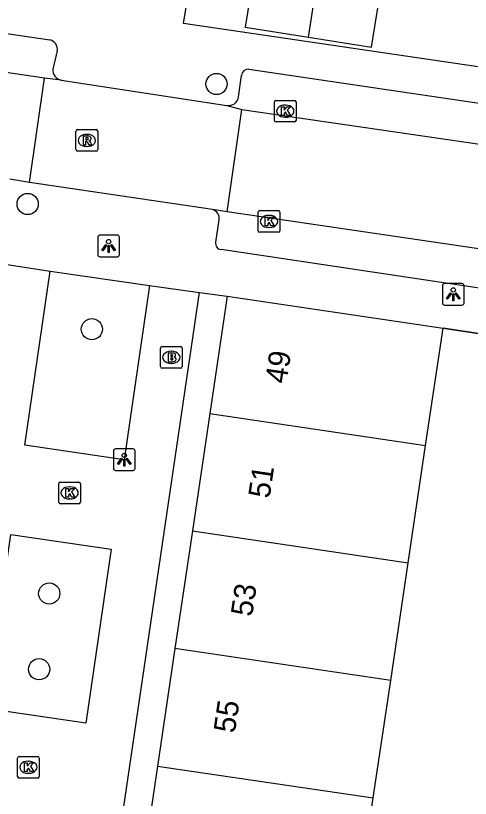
# Model space of a CAD drawing. Extents: x 164150 to 165261, y 382513 to 383432.
# Drawn here: x 164422.79 to 164443.79, y 383304.76 to 383340.94 of the extents above; entities that cross this region are included whole.
import ezdxf

# ---------------------------------------------------------------- set-up
doc = ezdxf.new("R2010")
doc.units = 0
for name, color, linetype in [('IMGEO_Boom', 7, 'Continuous'), ('IMGEO_Brandkraan', 7, 'Continuous'), ('IMGEO_Kolk', 7, 'Continuous'), ('IMGEO_Lichtpunt', 7, 'Continuous'), ('IMGEO_Muur', 7, 'Continuous'), ('IMGEO_Pand', 7, 'Continuous'), ('IMGEO_Pand_nummerreeks', 7, 'Continuous'), ('IMGEO_Rijbaan_lokaal_open', 7, 'Continuous'), ('IMGEO_Rioolput', 7, 'Continuous'), ('IMGEO_Voetpad_open', 7, 'Continuous')]:
    doc.layers.add(name, color=color, linetype=linetype)

msp = doc.modelspace()

# ---------------------------------------------------------------- linework, layer by layer
at = {"layer": 'IMGEO_Boom'}
for centre in [(164432.064, 383337.786), (164423.342, 383332.239), (164426.307, 383326.451), (164424.34, 383314.234), (164423.872, 383310.733)]:
    msp.add_circle(centre, 0.489, dxfattribs=at)
at = {"layer": 'IMGEO_Brandkraan'}
for p, q in [((164429.477, 383324.723), (164429.477, 383325.575)), ((164429.552, 383325.649), (164430.404, 383325.649)), ((164429.965, 383325.429), (164429.99, 383325.429)), ((164430.478, 383325.575), (164430.478, 383324.723)), ((164430.404, 383324.649), (164429.552, 383324.649)), ((164429.988, 383324.869), (164429.963, 383324.869))]:
    msp.add_line(p, q, dxfattribs=at)
for points in [[(164429.477, 383324.723), (164429.477, 383325.575)], [(164429.552, 383325.649), (164430.404, 383325.649)], [(164429.825, 383325.349), (164429.825, 383324.949), (164430.038, 383324.949)], [(164430.056, 383325.349), (164429.825, 383325.349)], [(164430.478, 383325.575), (164430.478, 383324.723)], [(164430.004, 383325.268), (164429.95, 383325.268), (164429.95, 383325.192)], [(164429.95, 383325.192), (164430.003, 383325.192)], [(164430.012, 383325.116), (164429.95, 383325.116), (164429.95, 383325.035)], [(164429.95, 383325.035), (164430.012, 383325.035)], [(164430.404, 383324.649), (164429.552, 383324.649)]]:
    msp.add_lwpolyline(points, dxfattribs=at)
for centre, radius, start, end in [((164429.554, 383325.573), 0.0765, 91.552, 178.448), ((164429.554, 383325.573), 0.0765, 91.552, 178.448), ((164430.06, 383325.204), 0.145, 59.4692, 91.5367), ((164430.402, 383325.573), 0.0765, 1.552, 88.448), ((164430.402, 383325.573), 0.0765, 1.552, 88.448), ((164430.005, 383325.23), 0.0379, 267.8285, 90.9355), ((164430.013, 383325.075), 0.0404, 269.8759, 90.5077), ((164430.044, 383325.2), 0.251, 268.6676, 293.5347), ((164430.085, 383325.251), 0.0922, 285.5137, 58.1501), ((164430.09, 383325.059), 0.105, 301.3115, 78.989), ((164429.554, 383324.725), 0.0765, 181.552, 268.448), ((164429.554, 383324.725), 0.0765, 181.552, 268.448), ((164430.402, 383324.725), 0.0765, 271.552, 358.448), ((164430.402, 383324.725), 0.0765, 271.552, 358.448)]:
    msp.add_arc(centre, radius, start, end, dxfattribs=at)
for centre, major_axis, ratio, start_param, end_param in [((164429.964, 383325.149), (-0.387, 0.002), 0.722429, 4.712389, 7.853982), ((164429.989, 383325.149), (-0.39, 0.002), 0.717154, 1.570796, 4.712389)]:
    msp.add_ellipse(centre, major_axis=major_axis, ratio=ratio, start_param=start_param, end_param=end_param, dxfattribs=at)
at = {"layer": 'IMGEO_Kolk'}
for p, q in [((164434.74, 383336.103), (164434.74, 383336.955)), ((164434.815, 383337.029), (164435.667, 383337.029)), ((164435.741, 383336.955), (164435.741, 383336.103)), ((164435.228, 383336.809), (164435.253, 383336.809)), ((164435.251, 383336.249), (164435.226, 383336.249)), ((164435.667, 383336.029), (164434.815, 383336.029)), ((164433.987, 383331.004), (164433.987, 383331.856)), ((164434.062, 383331.93), (164434.914, 383331.93)), ((164434.988, 383331.856), (164434.988, 383331.004)), ((164434.475, 383331.71), (164434.5, 383331.71)), ((164434.498, 383331.15), (164434.473, 383331.15)), ((164434.914, 383330.93), (164434.062, 383330.93)), ((164424.78, 383318.46), (164424.78, 383319.312)), ((164424.855, 383319.386), (164425.707, 383319.386)), ((164425.781, 383319.312), (164425.781, 383318.46)), ((164425.268, 383319.166), (164425.293, 383319.166)), ((164425.291, 383318.606), (164425.266, 383318.606)), ((164425.707, 383318.386), (164424.855, 383318.386)), ((164422.878, 383305.776), (164422.878, 383306.628)), ((164422.953, 383306.702), (164423.805, 383306.702)), ((164423.879, 383306.628), (164423.879, 383305.776)), ((164423.366, 383306.482), (164423.391, 383306.482)), ((164423.389, 383305.922), (164423.364, 383305.922)), ((164423.805, 383305.702), (164422.953, 383305.702))]:
    msp.add_line(p, q, dxfattribs=at)
for points in [[(164434.74, 383336.103), (164434.74, 383336.955)], [(164434.815, 383337.029), (164435.667, 383337.029)], [(164435.741, 383336.955), (164435.741, 383336.103)], [(164435.061, 383336.729), (164435.184, 383336.729), (164435.184, 383336.578), (164435.314, 383336.729), (164435.478, 383336.729), (164435.332, 383336.578), (164435.485, 383336.329), (164435.333, 383336.329), (164435.248, 383336.493), (164435.184, 383336.426), (164435.184, 383336.329), (164435.061, 383336.329), (164435.061, 383336.729)], [(164435.667, 383336.029), (164434.815, 383336.029)], [(164433.987, 383331.004), (164433.987, 383331.856)], [(164434.062, 383331.93), (164434.914, 383331.93)], [(164434.988, 383331.856), (164434.988, 383331.004)], [(164434.308, 383331.63), (164434.431, 383331.63), (164434.431, 383331.479), (164434.561, 383331.63), (164434.725, 383331.63), (164434.579, 383331.479), (164434.732, 383331.23), (164434.58, 383331.23), (164434.495, 383331.394), (164434.431, 383331.327), (164434.431, 383331.23), (164434.308, 383331.23), (164434.308, 383331.63)], [(164434.914, 383330.93), (164434.062, 383330.93)], [(164424.78, 383318.46), (164424.78, 383319.312)], [(164424.855, 383319.386), (164425.707, 383319.386)], [(164425.781, 383319.312), (164425.781, 383318.46)], [(164425.101, 383319.086), (164425.224, 383319.086), (164425.224, 383318.935), (164425.354, 383319.086), (164425.518, 383319.086), (164425.372, 383318.935), (164425.525, 383318.686), (164425.373, 383318.686), (164425.288, 383318.85), (164425.224, 383318.783), (164425.224, 383318.686), (164425.101, 383318.686), (164425.101, 383319.086)], [(164425.707, 383318.386), (164424.855, 383318.386)], [(164422.878, 383305.776), (164422.878, 383306.628)], [(164422.953, 383306.702), (164423.805, 383306.702)], [(164423.879, 383306.628), (164423.879, 383305.776)], [(164423.199, 383306.402), (164423.322, 383306.402), (164423.322, 383306.251), (164423.452, 383306.402), (164423.616, 383306.402), (164423.47, 383306.251), (164423.623, 383306.002), (164423.471, 383306.002), (164423.386, 383306.166), (164423.322, 383306.099), (164423.322, 383306.002), (164423.199, 383306.002), (164423.199, 383306.402)], [(164423.805, 383305.702), (164422.953, 383305.702)]]:
    msp.add_lwpolyline(points, dxfattribs=at)
for centre, start, end in [((164434.817, 383336.953), 91.552, 178.448), ((164434.817, 383336.953), 91.552, 178.448), ((164435.665, 383336.953), 1.552, 88.448), ((164435.665, 383336.953), 1.552, 88.448), ((164434.817, 383336.105), 181.552, 268.448), ((164434.817, 383336.105), 181.552, 268.448), ((164435.665, 383336.105), 271.552, 358.448), ((164435.665, 383336.105), 271.552, 358.448), ((164434.064, 383331.854), 91.552, 178.448), ((164434.064, 383331.854), 91.552, 178.448), ((164434.912, 383331.854), 1.552, 88.448), ((164434.912, 383331.854), 1.552, 88.448), ((164434.064, 383331.006), 181.552, 268.448), ((164434.064, 383331.006), 181.552, 268.448), ((164434.912, 383331.006), 271.552, 358.448), ((164434.912, 383331.006), 271.552, 358.448), ((164424.857, 383319.31), 91.552, 178.448), ((164424.857, 383319.31), 91.552, 178.448), ((164425.705, 383319.31), 1.552, 88.448), ((164425.705, 383319.31), 1.552, 88.448), ((164424.857, 383318.462), 181.552, 268.448), ((164424.857, 383318.462), 181.552, 268.448), ((164425.705, 383318.462), 271.552, 358.448), ((164425.705, 383318.462), 271.552, 358.448), ((164422.955, 383306.626), 91.552, 178.448), ((164422.955, 383306.626), 91.552, 178.448), ((164423.803, 383306.626), 1.552, 88.448), ((164423.803, 383306.626), 1.552, 88.448), ((164422.955, 383305.778), 181.552, 268.448), ((164422.955, 383305.778), 181.552, 268.448), ((164423.803, 383305.778), 271.552, 358.448), ((164423.803, 383305.778), 271.552, 358.448)]:
    msp.add_arc(centre, 0.0765, start, end, dxfattribs=at)
for centre, major_axis, ratio, start_param, end_param in [((164435.227, 383336.529), (-0.387, 0.002), 0.722429, 4.712389, 7.853982), ((164435.252, 383336.529), (-0.39, 0.002), 0.717154, 1.570796, 4.712389), ((164434.474, 383331.43), (-0.387, 0.002), 0.722429, 4.712389, 7.853982), ((164434.499, 383331.43), (-0.39, 0.002), 0.717154, 1.570796, 4.712389), ((164425.267, 383318.886), (-0.387, 0.002), 0.722429, 4.712389, 7.853982), ((164425.292, 383318.886), (-0.39, 0.002), 0.717154, 1.570796, 4.712389), ((164423.365, 383306.202), (-0.387, 0.002), 0.722429, 4.712389, 7.853982), ((164423.39, 383306.202), (-0.39, 0.002), 0.717154, 1.570796, 4.712389)]:
    msp.add_ellipse(centre, major_axis=major_axis, ratio=ratio, start_param=start_param, end_param=end_param, dxfattribs=at)
at = {"layer": 'IMGEO_Lichtpunt'}
for p, q in [((164427.485, 383330.799), (164426.677, 383330.799)), ((164427.485, 383330.799), (164426.677, 383330.799)), ((164426.583, 383330.704), (164426.583, 383329.897)), ((164426.583, 383330.704), (164426.583, 383329.897)), ((164427.579, 383329.897), (164427.579, 383330.704)), ((164427.579, 383329.897), (164427.579, 383330.704)), ((164426.677, 383329.803), (164427.485, 383329.803)), ((164426.677, 383329.803), (164427.485, 383329.803)), ((164442.498, 383328.467), (164442.498, 383327.66)), ((164442.498, 383328.467), (164442.498, 383327.66)), ((164443.4, 383328.562), (164442.592, 383328.562)), ((164443.4, 383328.562), (164442.592, 383328.562)), ((164443.494, 383327.66), (164443.494, 383328.467)), ((164443.494, 383327.66), (164443.494, 383328.467)), ((164442.592, 383327.566), (164443.4, 383327.566)), ((164442.592, 383327.566), (164443.4, 383327.566)), ((164427.306, 383320.822), (164427.306, 383320.015)), ((164427.306, 383320.822), (164427.306, 383320.015)), ((164428.208, 383320.917), (164427.4, 383320.917)), ((164428.208, 383320.917), (164427.4, 383320.917)), ((164428.302, 383320.015), (164428.302, 383320.822)), ((164428.302, 383320.015), (164428.302, 383320.822)), ((164427.4, 383319.921), (164428.208, 383319.921)), ((164427.4, 383319.921), (164428.208, 383319.921))]:
    msp.add_line(p, q, dxfattribs=at)
for points in [[(164426.957, 383330.368), (164426.996, 383330.34), (164426.808, 383330.078), (164426.77, 383330.105), (164426.957, 383330.368)], [(164427.059, 383330.32), (164427.106, 383330.32), (164427.106, 383329.998), (164427.059, 383329.998), (164427.059, 383330.32)], [(164427.169, 383330.34), (164427.207, 383330.367), (164427.394, 383330.105), (164427.355, 383330.077), (164427.169, 383330.34)], [(164442.872, 383328.131), (164442.911, 383328.103), (164442.723, 383327.841), (164442.685, 383327.868), (164442.872, 383328.131)], [(164442.974, 383328.083), (164443.021, 383328.083), (164443.021, 383327.761), (164442.974, 383327.761), (164442.974, 383328.083)], [(164443.084, 383328.103), (164443.122, 383328.13), (164443.309, 383327.868), (164443.27, 383327.84), (164443.084, 383328.103)], [(164427.68, 383320.486), (164427.719, 383320.458), (164427.531, 383320.196), (164427.493, 383320.223), (164427.68, 383320.486)], [(164427.782, 383320.438), (164427.829, 383320.438), (164427.829, 383320.116), (164427.782, 383320.116), (164427.782, 383320.438)], [(164427.892, 383320.458), (164427.93, 383320.485), (164428.117, 383320.223), (164428.078, 383320.195), (164427.892, 383320.458)]]:
    msp.add_lwpolyline(points, dxfattribs=at)
for centre in [(164427.082, 383330.502), (164442.997, 383328.265), (164427.805, 383320.62)]:
    msp.add_circle(centre, 0.0994, dxfattribs=at)
for centre, start, end in [((164426.677, 383330.704), 90, 180), ((164426.677, 383330.704), 90, 180), ((164427.485, 383330.704), 0, 90), ((164427.485, 383330.704), 0, 90), ((164426.677, 383329.897), 180, 270), ((164426.677, 383329.897), 180, 270), ((164427.485, 383329.897), 270, 0), ((164427.485, 383329.897), 270, 360), ((164442.592, 383328.467), 90, 180), ((164442.592, 383328.467), 90, 180), ((164443.4, 383328.467), 0, 90), ((164443.4, 383328.467), 0, 90), ((164442.592, 383327.66), 180, 270), ((164442.592, 383327.66), 180, 270), ((164443.4, 383327.66), 270, 0), ((164443.4, 383327.66), 270, 360), ((164427.4, 383320.822), 90, 180), ((164427.4, 383320.822), 90, 180), ((164428.208, 383320.822), 0, 90), ((164428.208, 383320.822), 0, 90), ((164427.4, 383320.015), 180, 270), ((164427.4, 383320.015), 180, 270), ((164428.208, 383320.015), 270, 0), ((164428.208, 383320.015), 270, 360)]:
    msp.add_arc(centre, 0.0946, start, end, dxfattribs=at)
at = {"layer": 'IMGEO_Muur'}
msp.add_lwpolyline([(164452.885, 383324.928), (164442.525, 383326.5)], dxfattribs=at)
at = {"layer": 'IMGEO_Pand'}
for points in [[(164436.622, 383341.954), (164433.706, 383342.41), (164433.393, 383340.407), (164436.308, 383339.951)], [(164436.308, 383339.951), (164436.622, 383341.954)], [(164436.308, 383339.951), (164439.224, 383339.495), (164439.537, 383341.498), (164436.622, 383341.954)], [(164432.563, 383327.979), (164431.758, 383322.555)], [(164432.563, 383327.979), (164442.525, 383326.5)], [(164441.72, 383321.076), (164442.525, 383326.5)], [(164431.758, 383322.555), (164430.952, 383317.123)], [(164431.758, 383322.555), (164441.72, 383321.076)], [(164440.914, 383315.645), (164441.72, 383321.076)], [(164430.952, 383317.123), (164430.145, 383311.692)], [(164430.952, 383317.123), (164440.914, 383315.645)], [(164440.108, 383310.213), (164440.914, 383315.645)], [(164430.145, 383311.692), (164429.339, 383306.26)], [(164440.108, 383310.213), (164430.145, 383311.692)], [(164439.302, 383304.782), (164440.108, 383310.213)], [(164429.339, 383306.26), (164428.533, 383300.829)], [(164429.339, 383306.26), (164439.302, 383304.782)], [(164438.495, 383299.35), (164439.302, 383304.782)]]:
    msp.add_lwpolyline(points, dxfattribs=at)
at = {"layer": 'IMGEO_Rijbaan_lokaal_open'}
for points in [[(164424.122, 383338.051), (164380.597, 383344.493)], [(164423.431, 383333.238), (164424.122, 383338.051)], [(164424.89, 383337.956), (164424.122, 383338.051)], [(164424.89, 383337.956), (164432.535, 383336.794)], [(164432.535, 383336.794), (164433.235, 383336.602)], [(164432.554, 383331.88), (164433.235, 383336.602)], [(164433.235, 383336.602), (164480.576, 383329.699)], [(164423.431, 383333.238), (164422.527, 383333.387)], [(164431.882, 383331.979), (164423.431, 383333.238)], [(164432.554, 383331.88), (164431.882, 383331.979)], [(164476.936, 383325.346), (164432.554, 383331.88)]]:
    msp.add_lwpolyline(points, dxfattribs=at)
at = {"layer": 'IMGEO_Rioolput'}
for p, q in [((164425.575, 383334.751), (164425.575, 383335.603)), ((164425.65, 383335.677), (164426.502, 383335.677)), ((164426.576, 383335.603), (164426.576, 383334.751)), ((164426.063, 383335.457), (164426.088, 383335.457)), ((164426.086, 383334.897), (164426.061, 383334.897)), ((164426.502, 383334.677), (164425.65, 383334.677))]:
    msp.add_line(p, q, dxfattribs=at)
for points in [[(164425.575, 383334.751), (164425.575, 383335.603)], [(164425.65, 383335.677), (164426.502, 383335.677)], [(164426.576, 383335.603), (164426.576, 383334.751)], [(164426.164, 383335.375), (164425.912, 383335.377), (164425.912, 383334.977)], [(164425.912, 383334.977), (164426.036, 383334.977), (164426.036, 383335.139), (164426.047, 383335.139)], [(164426.09, 383335.296), (164426.036, 383335.296), (164426.036, 383335.215)], [(164426.036, 383335.215), (164426.088, 383335.215)], [(164426.094, 383335.11), (164426.165, 383334.977), (164426.305, 383334.977), (164426.24, 383335.103)], [(164426.502, 383334.677), (164425.65, 383334.677)]]:
    msp.add_lwpolyline(points, dxfattribs=at)
for centre, radius, start, end in [((164425.652, 383335.601), 0.0765, 91.552, 178.448), ((164425.652, 383335.601), 0.0765, 91.552, 178.448), ((164426.5, 383335.601), 0.0765, 1.552, 88.448), ((164426.5, 383335.601), 0.0765, 1.552, 88.448), ((164426.046, 383335.086), 0.0533, 26.0293, 88.6989), ((164426.072, 383335.404), 0.19, 274.7715, 282.9687), ((164426.096, 383335.2), 0.0964, 77.0061, 93.1865), ((164426.11, 383335.257), 0.0378, 276.6634, 79.6772), ((164426.163, 383335.265), 0.109, 350.3612, 89.416), ((164426.161, 383335.265), 0.112, 277.5842, 350.9817), ((164426.145, 383335.05), 0.108, 29.5134, 73.7905), ((164425.652, 383334.753), 0.0765, 181.552, 268.448), ((164425.652, 383334.753), 0.0765, 181.552, 268.448), ((164426.5, 383334.753), 0.0765, 271.552, 358.448), ((164426.5, 383334.753), 0.0765, 271.552, 358.448)]:
    msp.add_arc(centre, radius, start, end, dxfattribs=at)
for centre, major_axis, ratio, start_param, end_param in [((164426.062, 383335.177), (-0.387, 0.002), 0.722429, 4.712389, 7.853982), ((164426.087, 383335.177), (-0.39, 0.002), 0.717154, 1.570796, 4.712389)]:
    msp.add_ellipse(centre, major_axis=major_axis, ratio=ratio, start_param=start_param, end_param=end_param, dxfattribs=at)
at = {"layer": 'IMGEO_Voetpad_open'}
for points in [[(164486.005, 383341.796), (164484.639, 383332.608), (164430.539, 383340.579), (164432.042, 383349.787)], [(164390.731, 383344.808), (164424.372, 383339.822)], [(164424.709, 383339.322), (164424.501, 383338.477)], [(164433.553, 383338.466), (164480.084, 383331.597)], [(164433.086, 383337.185), (164433.214, 383338.183)], [(164432.025, 383330.468), (164432.192, 383331.507)], [(164454.987, 383326.728), (164432.272, 383330.133)], [(164422.097, 383329.482), (164424.375, 383329.132)], [(164428.965, 383328.467), (164427.799, 383320.419), (164423.209, 383321.084), (164424.375, 383329.132)], [(164424.375, 383329.132), (164428.965, 383328.467)], [(164428.965, 383328.467), (164431.283, 383328.149)], [(164426.487, 383295.589), (164431.283, 383328.149)], [(164431.283, 383328.149), (164432.563, 383327.979)], [(164442.525, 383326.5), (164452.885, 383324.928)], [(164422.572, 383316.96), (164427.206, 383316.281), (164426.029, 383308.246), (164421.395, 383308.925), (164422.572, 383316.96)]]:
    msp.add_lwpolyline(points, dxfattribs=at)
for centre, radius, start, end in [((164424.269, 383339.389), 0.445, 351.3158, 76.6441), ((164425.02, 383338.459), 0.519, 178.0049, 255.4882), ((164433.53, 383338.15), 0.317, 85.755, 173.9559), ((164432.613, 383337.267), 0.48, 260.586, 350.1344), ((164431.742, 383331.549), 0.452, 354.6447, 71.9475), ((164432.3, 383330.412), 0.281, 168.5624, 264.2413)]:
    msp.add_arc(centre, radius, start, end, dxfattribs=at)

# ---------------------------------------------------------------- texts
at = {"layer": 'IMGEO_Pand_nummerreeks'}
for s, rotation, p in [('49', 81.6006, (164435.294, 383323.902)), ('51', 81.6006, (164434.511, 383318.598)), ('53', 81.6025, (164433.705, 383313.138)), ('55', 81.6025, (164432.91, 383307.749))]:
    msp.add_text(s, height=1, rotation=rotation, dxfattribs=at).set_placement(p)

doc.saveas('drawing.dxf')
